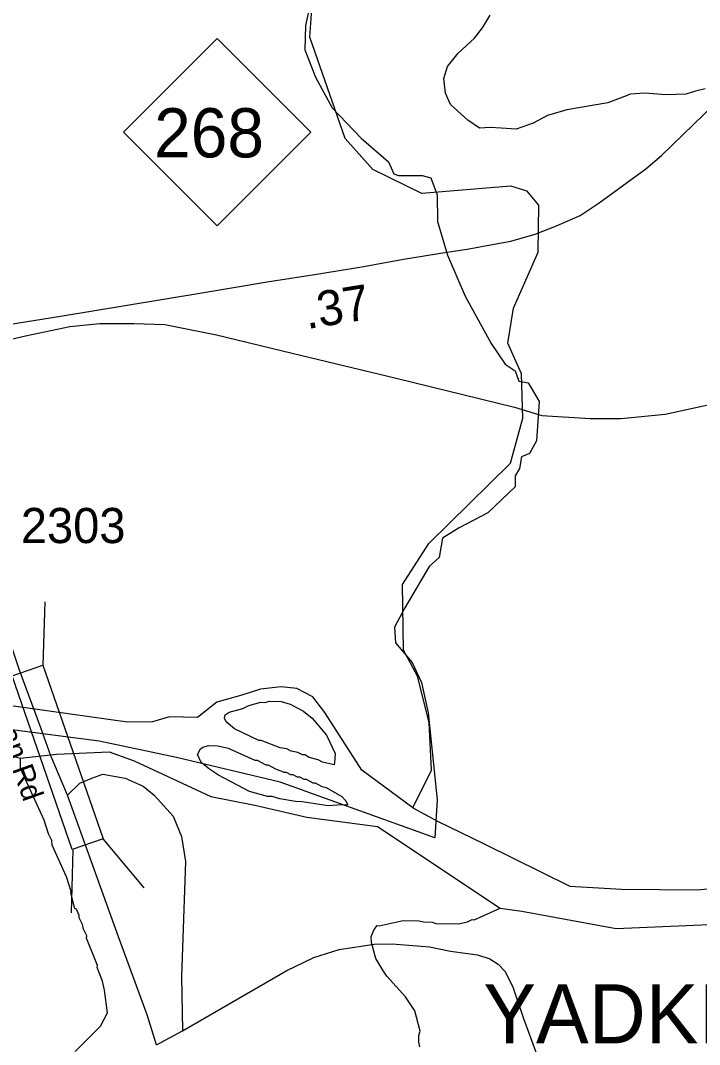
# Model space of a CAD drawing. Extents: x 1248089 to 1457196, y 820910 to 988753.
# Drawn here: x 1428570 to 1430984, y 901847 to 905487 of the extents above; entities that cross this region are included whole.
import ezdxf

# ---------------------------------------------------------------- set-up
doc = ezdxf.new("R2010")
doc.units = 0
for name, color, linetype in [('Exist Boundary Political City Limit New', 7, 'Continuous'), ('Exist Hydrographic Creek Single Shore', 7, 'Continuous'), ('Exist Hydrographic Island Shore', 7, 'Continuous'), ('Exist Hydrographic Misc Water Feature', 7, 'Continuous'), ('Exist Hydrographic River Shore', 7, 'Continuous'), ('Exist Hydrographic River Shore Label', 7, 'Continuous'), ('Exist Railroad Mainline', 7, 'Continuous'), ('Exist Road Non-System Type 51', 7, 'Continuous'), ('Exist Road Primary NC Attributed', 7, 'Continuous'), ('Exist Road Primary NC Shield CELL', 7, 'Continuous'), ('Exist Road Primary NC Shield Number Label', 7, 'Continuous'), ('Exist Road Secondary Structure Standard Bridge CELL', 7, 'Continuous'), ('Exist Road Secondary Type 41 Attributed', 7, 'Continuous'), ('Exist Road Secondary Type 51 Attributed', 7, 'Continuous'), ('Exist Road Secondary Type 51 Label', 7, 'Continuous'), ('Map Preparation Boundary City Limit Buffer Line', 7, 'Continuous'), ('Prop CMT Slope Fill', 7, 'Continuous'), ('Prop Lane Lines', 7, 'Continuous')]:
    doc.layers.add(name, color=color, linetype=linetype)

msp = doc.modelspace()

# ---------------------------------------------------------------- linework, layer by layer
at = {"layer": 'Exist Boundary Political City Limit New'}
for points in [[(1429343.1, 907068.9), (1429450.6, 907011), (1429566.3, 906928.3), (1429632.4, 906845.6), (1429723.3, 906729.8), (1429797.7, 906589.3), (1429854.5, 906473.9), (1429883.5, 906348.6), (1429884.2, 906189.7), (1429870.7, 906040.8), (1429835.5, 905965), (1429778.7, 905864.8), (1429730, 905724), (1429610.5, 905595.6), (1429583.9, 905469.5), (1429581.2, 905382.9), (1429619, 905285.4), (1429678.6, 905177.2), (1429781.4, 905068.9)], [(1429781.4, 905068.9), (1429878.8, 904984.9), (1429897.8, 904941.6), (1429914, 904936.2), (1429997.9, 904936.2), (1430029.2, 904928.3), (1430050.9, 904867.4), (1430052.8, 904773), (1430088.2, 904653.1), (1430151.1, 904507.7), (1430243.4, 904338.6), (1430292.5, 904265.9), (1430327.9, 904242.3), (1430341.6, 904204.9), (1430375, 904199.1), (1430384.9, 904181.4), (1430414.3, 904132.2), (1430404.5, 903992.7), (1430379, 903947.4), (1430351.5, 903935.7), (1430343.6, 903894.4), (1430327.9, 903868.8), (1430327.9, 903829.5), (1430231.6, 903737.1), (1430129.4, 903684.1), (1430070.5, 903646.7), (1430058.7, 903577.9), (1430023.4, 903546.5), (1429936.9, 903399), (1429899.6, 903330.2), (1429903.5, 903275.2), (1429962.4, 903204.4), (1429995.8, 903133.7), (1430019.4, 903025.6), (1430050.9, 902716.1), (1430042.4, 902581.7)], [(1430042.4, 902581.7), (1429492.9, 902779.1), (1429125.4, 902867.6), (1428849.8, 902925.5), (1428521.5, 902968)]]:
    msp.add_lwpolyline(points, dxfattribs=at)
at = {"layer": 'Exist Hydrographic Creek Single Shore'}
msp.add_lwpolyline([(1429964.3, 902688), (1430031.5, 902822.5), (1430022.8, 902992), (1429981.9, 903155.7), (1429931.5, 903248.4), (1429927.5, 903481.6), (1430021.5, 903627.4), (1430311.6, 903913.8), (1430355.6, 904073.7), (1430350.5, 904231.4), (1430302.6, 904340.7), (1430322.6, 904465.1), (1430409.6, 904663.6), (1430412.6, 904831), (1430371.6, 904881), (1430313.5, 904898.6), (1429996.5, 904872.2), (1429822.5, 904957.7), (1429724.5, 905068), (1429598.5, 905428.4), (1429610.5, 905595.6)], dxfattribs=at)
at = {"layer": 'Exist Hydrographic Island Shore'}
for points in [[(1429381.6, 903052.4), (1429424.6, 903063.6), (1429440.6, 903063.2), (1429454.6, 903066.8), (1429496.7, 903065.9), (1429528.4, 903057.2), (1429575.9, 903032.2), (1429607.4, 903007.5), (1429658, 902946.3), (1429688.6, 902881.6), (1429685.9, 902849.7), (1429685.2, 902840.8), (1429643.9, 902850.6), (1429628.1, 902858.9), (1429596.3, 902867.6), (1429580.5, 902876), (1429572.5, 902876.1), (1429556.6, 902884.6), (1429532.8, 902889.1), (1429517, 902897.5), (1429493.1, 902902), (1429425.6, 902927.5), (1429417.6, 902927.6), (1429330.6, 902969.6), (1429301, 902994.3), (1429295.3, 903006.5), (1429297.6, 903018.3), (1429311.8, 903028.1), (1429360.1, 903041), (1429381.6, 903052.4)], [(1429272.3, 902908.8), (1429308.1, 902899.9), (1429403.1, 902857.7), (1429411.1, 902857.5), (1429442.8, 902840.8), (1429450.8, 902840.6), (1429474.5, 902828.1), (1429506.2, 902815.4), (1429514.2, 902815.2), (1429530.1, 902806.9), (1429538.1, 902806.7), (1429553.8, 902798.3), (1429561.8, 902798.2), (1429577.6, 902789.8), (1429585.6, 902789.7), (1429609.4, 902777), (1429617.4, 902776.9), (1429641.1, 902764.3), (1429657, 902760), (1429712.3, 902728.8), (1429726, 902714.5), (1429733.4, 902698.6), (1429695.6, 902697.1), (1429663.6, 902695.8), (1429571.9, 902709.9), (1429547.9, 902710.4), (1429492.1, 902719.6), (1429464.3, 902728.2), (1429448.3, 902728.7), (1429384.7, 902746.1), (1429273.9, 902804.5), (1429242.5, 902825.2), (1429212.9, 902849.9), (1429199.6, 902878.2), (1429210, 902898), (1429218.2, 902903.9), (1429240.2, 902909.3), (1429272.3, 902908.8)]]:
    msp.add_lwpolyline(points, dxfattribs=at)
at = {"layer": 'Exist Hydrographic Misc Water Feature'}
for points in [[(1428764.9, 901821.8), (1428854.8, 901911.4), (1428879.8, 901959.3), (1428869.6, 902039.6), (1428862.3, 902071.7), (1428843.3, 902120.2), (1428843.6, 902128.2), (1428805.6, 902225.1), (1428805.8, 902233.1), (1428794.3, 902257.4), (1428790.7, 902273.4), (1428779.3, 902297.7), (1428779.4, 902305.7), (1428769.9, 902327.9), (1428764, 902330.1), (1428749.1, 902386.3), (1428750.4, 902390.7), (1428734.4, 902442.7), (1428682.9, 902555.9), (1428681.3, 902571.9), (1428669.8, 902596.2), (1428654.8, 902644.6), (1428576.5, 902814.4), (1428570.8, 902830.5), (1428570.6, 902865.3)], [(1429989.2, 901838.5), (1429985.6, 901854.6), (1429986.1, 901878.6), (1429990.4, 901894.5), (1429972.1, 901967), (1429939, 902015.7), (1429872.7, 902089.2), (1429858.6, 902111.6), (1429833.3, 902152.9), (1429817.8, 902209.8), (1429816.7, 902231.2), (1429827.9, 902255.4), (1429838.6, 902270.1), (1429845.4, 902268.4), (1429930.9, 902288), (1429986.9, 902286.8), (1430002.9, 902282.4), (1430032.9, 902281.8), (1430046.8, 902277.5), (1430126.7, 902275.7), (1430158.9, 902283), (1430175.1, 902290.6), (1430183.1, 902290.4), (1430275.3, 902331.1)]]:
    msp.add_lwpolyline(points, dxfattribs=at)
at = {"layer": 'Exist Hydrographic River Shore'}
for points in [[(1429964.3, 902688), (1430052, 902641.2), (1430217.7, 902560.4), (1430522.7, 902409.8), (1430706.5, 902398.9), (1430976.8, 902396.3), (1431432.5, 902443.1), (1431832.7, 902524.9), (1432119, 902612.6), (1432330.8, 902685.7), (1432549.9, 902840.6), (1432644.6, 903009.9), (1432933.6, 903690.3), (1433156.6, 904033.7), (1433625.6, 904543), (1433735.6, 904616.3), (1434119.9, 904842.7), (1434526, 904965.5), (1434728.8, 905012), (1435129, 905038.3), (1435333.5, 905044.1), (1435616.9, 905082.1)], [(1428699, 902879.2), (1428885.3, 902886.7), (1428974.1, 902854.9), (1429246.6, 902728.3), (1429403.3, 902697.4), (1429588.1, 902655), (1429839.6, 902622.3), (1430275.3, 902331.1), (1430351.7, 902320.3), (1430687.6, 902258.9), (1431295.2, 902285.2), (1432091.5, 902430.1), (1432343.6, 902533.4), (1432631.5, 902750.8), (1432959.6, 903322)], [(1428748, 903021.1), (1428216.6, 903095.7), (1427947.6, 903111.8), (1427784, 903158.5), (1427614.5, 903181.9), (1427355.1, 903176.4), (1427029.1, 903140.2), (1426791.5, 903042.5), (1426547.5, 902886.6), (1426385.5, 902722.3), (1426240.2, 902528.9)], [(1429964.3, 902688), (1429783.2, 902822.5), (1429651.8, 903027.1), (1429609.4, 903082.3), (1429552.5, 903111.9), (1429496.6, 903118.9), (1429423.4, 903109.7), (1429356.7, 903088.5), (1429267.9, 903064), (1429199, 903009.6), (1429100.2, 903012.1), (1429039.2, 902993.8), (1428950.6, 902992.4), (1428748, 903021.1)], [(1426108.8, 901847.8), (1426301.6, 902359.3), (1426471, 902602), (1426713.4, 902830), (1426904.7, 902948.1), (1427068.3, 903021.2), (1427173.5, 903038.7), (1427302, 903047.5), (1427687.6, 903009.5), (1428280.6, 902939.3), (1428570.6, 902865.3), (1428699, 902879.2)]]:
    msp.add_lwpolyline(points, dxfattribs=at)
at = {"layer": 'Exist Railroad Mainline'}
msp.add_lwpolyline([(1428460.6, 904336.4), (1428588.1, 904366.1), (1428746.4, 904399.6), (1428852, 904409.9), (1428973, 904409.9), (1429083.7, 904406), (1429266.9, 904369.9), (1429536, 904304.2), (1429905.5, 904215.3), (1430325.9, 904112.3), (1430423.3, 904082.9), (1430594.6, 904072.6), (1430704.7, 904072.6), (1430861.8, 904088.1), (1431052.3, 904129.3)], dxfattribs=at)
at = {"layer": 'Exist Road Non-System Type 51'}
for points in [[(1431004, 905244.3), (1430969.6, 905236.3), (1430935.2, 905225.7), (1430863.7, 905223.1), (1430789.6, 905228.4), (1430736.7, 905225.7), (1430726.1, 905220.4), (1430657.3, 905194), (1430511.7, 905170.1), (1430442.9, 905148.9), (1430392.6, 905122.4), (1430331.7, 905101.2), (1430278.8, 905103.9), (1430239.1, 905106.5), (1430202, 905103.9), (1430159.7, 905133), (1430098.8, 905188.7), (1430080.3, 905228.4), (1430075, 905281.4), (1430088.2, 905323.7), (1430125.3, 905371.4), (1430183.5, 905424.4), (1430212.6, 905461.5), (1430239.1, 905506.5)], [(1428738, 902733.2), (1428780.9, 902776.2), (1428823.9, 902794.1), (1428863.2, 902808.4), (1428941.9, 902794.1), (1429006.3, 902765.4), (1429045.6, 902733.2), (1429113.6, 902658.1), (1429142.2, 902586.5), (1429156.5, 902497), (1429149.3, 902293), (1429142.2, 902089), (1429145.7, 901895.7)]]:
    msp.add_lwpolyline(points, dxfattribs=at)
at = {"layer": 'Exist Road Primary NC Attributed'}
for points in [[(1430085.2, 904663.3), (1430158, 904674), (1430240.4, 904689.5), (1430312.5, 904702.4), (1430400, 904728.1), (1430475.8, 904757.6), (1430559.5, 904793.7), (1430626.4, 904838.8), (1430792.2, 904959.5), (1430848.9, 905007.2), (1430925.9, 905081.6), (1431142.2, 905291.6)], [(1428172.6, 904341.9), (1428235.3, 904360.1), (1428460.6, 904396.2), (1428712.4, 904436.1), (1428949.3, 904474.8), (1429215.2, 904518.6), (1429447, 904558.5), (1429615.6, 904584.3), (1429783, 904611.3), (1429931.1, 904638.4), (1430085.2, 904663.3)]]:
    msp.add_lwpolyline(points, dxfattribs=at)
at = {"layer": 'Exist Road Primary NC Shield CELL'}
msp.add_lwpolyline([(1428936.3, 905090.2), (1429269.3, 905423.2), (1429602.3, 905090.2), (1429269.3, 904757.2)], close=True, dxfattribs=at)
at = {"layer": 'Exist Road Secondary Structure Standard Bridge CELL'}
for p, q in [((1428657, 903420.9), (1428650.4, 903195.3)), ((1428863.6, 902577.6), (1429008.3, 902404.3)), ((1428756.7, 902540.6), (1428750.1, 902315))]:
    msp.add_line(p, q, dxfattribs=at)
msp.add_lwpolyline([(1428650.4, 903195.3), (1428864.1, 902577.7), (1428754.7, 902539.9), (1428541, 903157.5)], close=True, dxfattribs=at)
at = {"layer": 'Exist Road Secondary Type 41 Attributed'}
msp.add_lwpolyline([(1429054.2, 901845.7), (1429145.7, 901895.7), (1429517.1, 902110.2), (1429613, 902155.5), (1429703.4, 902184.2), (1429827.2, 902203.4), (1429891.6, 902204.7), (1430024.4, 902193.8), (1430098.4, 902178.7), (1430194.2, 902165), (1430238.1, 902151.3), (1430268.2, 902132.1), (1430292.8, 902106.1), (1430321.6, 902048.5), (1430358.6, 901938.8), (1430403.8, 901814.1)], dxfattribs=at)
at = {"layer": 'Exist Road Secondary Type 51 Attributed'}
for points in [[(1428642.8, 902972.9), (1428567.1, 903178), (1428418.7, 903615.5), (1428299.3, 903952.9), (1428209.4, 904220.4)], [(1429054.2, 901845.7), (1429020.9, 901951.8), (1428918.5, 902229.3), (1428738, 902733.2), (1428678.8, 902872.8), (1428642.8, 902972.9)]]:
    msp.add_lwpolyline(points, dxfattribs=at)
at = {"layer": 'Map Preparation Boundary City Limit Buffer Line'}
for points in [[(1429343.1, 907068.9), (1429450.6, 907011), (1429566.3, 906928.3), (1429632.4, 906845.6), (1429723.3, 906729.8), (1429797.7, 906589.3), (1429854.5, 906473.9), (1429883.5, 906348.6), (1429884.2, 906189.7), (1429870.7, 906040.8), (1429835.5, 905965), (1429778.7, 905864.8), (1429730, 905724), (1429610.5, 905595.6), (1429583.9, 905469.5), (1429581.2, 905382.9), (1429619, 905285.4), (1429678.6, 905177.2), (1429781.4, 905068.9)], [(1429781.4, 905068.9), (1429878.8, 904984.9), (1429897.8, 904941.6), (1429914, 904936.2), (1429997.9, 904936.2), (1430029.2, 904928.3), (1430050.9, 904867.4), (1430052.8, 904773), (1430088.2, 904653.1), (1430151.1, 904507.7), (1430243.4, 904338.6), (1430292.5, 904265.9), (1430327.9, 904242.3), (1430341.6, 904204.9), (1430375, 904199.1), (1430384.9, 904181.4), (1430414.3, 904132.2), (1430404.5, 903992.7), (1430379, 903947.4), (1430351.5, 903935.7), (1430343.6, 903894.4), (1430327.9, 903868.8), (1430327.9, 903829.5), (1430231.6, 903737.1), (1430129.4, 903684.1), (1430070.5, 903646.7), (1430058.7, 903577.9), (1430023.4, 903546.5), (1429936.9, 903399), (1429899.6, 903330.2), (1429903.5, 903275.2), (1429962.4, 903204.4), (1429995.8, 903133.7), (1430019.4, 903025.6), (1430050.9, 902716.1), (1430042.4, 902581.7)], [(1430042.4, 902581.7), (1429492.9, 902779.1), (1429125.4, 902867.6), (1428849.8, 902925.5), (1428521.5, 902968)]]:
    msp.add_lwpolyline(points, dxfattribs=at)

# ---------------------------------------------------------------- texts
at = {"layer": 'Exist Hydrographic River Shore Label'}
msp.add_text('YADKIN', height=210, dxfattribs=at).set_placement((1430215.1, 901851))
at = {"layer": 'Exist Road Primary NC Shield Number Label'}
msp.add_text('268', height=175, dxfattribs=at).set_placement((1429045.4, 905000.5))
at = {"layer": 'Exist Road Secondary Type 51 Label'}
msp.add_text('Clingman Rd', height=75, rotation=289.655, dxfattribs=at).set_placement((1428387.9, 903252))
at = {"layer": 'Prop CMT Slope Fill'}
msp.add_text('.37', height=125, rotation=9.1839, dxfattribs=at).set_placement((1429588.5, 904390))
at = {"layer": 'Prop Lane Lines'}
msp.add_text('2303', height=125, dxfattribs=at).set_placement((1428571.8, 903629.3))

doc.saveas('drawing.dxf')
